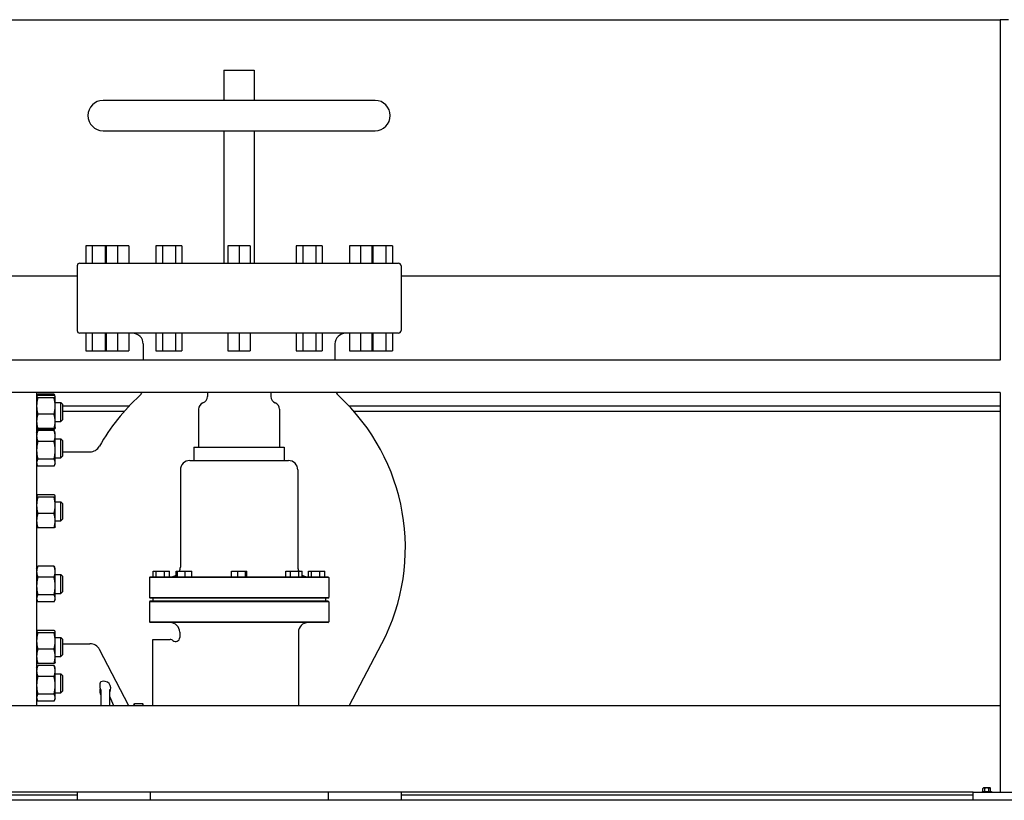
# Model space of a CAD drawing. Header units: inches. Extents: x 24 to 1128, y -69 to 748.
# Tile 581 of 656: x 964 to 1009, y 339 to 375. Entities that reach past the tile are written whole.
import ezdxf

# ---------------------------------------------------------------- set-up
doc = ezdxf.new("R2010")
doc.units = ezdxf.units.IN
doc.header["$LTSCALE"] = 32
doc.header["$MEASUREMENT"] = 0
doc.layers.add('Visible (ANSI)', color=7, linetype='Continuous', lineweight=30)

msp = doc.modelspace()

# ---------------------------------------------------------------- linework, layer by layer
at = {"layer": 'Visible (ANSI)'}
for p, q in [((940.28453, 375.35867), (1009.28453, 375.35867)), ((1009.28453, 375.35867), (1009.28453, 359.60867)), ((1009.65953, 375.35867), (1009.28453, 375.35867)), ((973.33453, 373.02117), (974.73453, 373.02117)), ((973.33453, 373.02117), (973.33453, 371.62117)), ((974.73453, 373.02117), (974.73453, 371.62117)), ((980.33453, 371.62117), (967.73453, 371.62117)), ((967.73453, 370.22117), (980.33453, 370.22117)), ((973.33453, 370.22117), (973.33453, 364.09117)), ((974.73453, 370.22117), (974.73453, 364.09117)), ((966.93453, 364.90117), (966.93453, 364.09117)), ((967.23453, 364.90117), (966.93453, 364.90117)), ((967.23453, 364.90117), (967.23453, 364.09117)), ((967.83453, 364.90117), (967.23453, 364.90117)), ((967.83453, 364.90117), (967.83453, 364.09117)), ((967.88575, 364.90117), (967.83453, 364.90117)), ((967.88575, 364.90117), (967.88575, 364.09117)), ((968.40537, 364.90117), (967.88575, 364.90117)), ((968.40537, 364.90117), (968.40537, 364.09117)), ((968.92498, 364.90117), (968.40537, 364.90117)), ((968.92498, 364.90117), (968.92498, 364.09117)), ((970.18453, 364.90117), (970.18453, 364.09117)), ((970.48453, 364.90117), (970.18453, 364.90117)), ((970.48453, 364.90117), (970.48453, 364.09117)), ((971.08453, 364.90117), (970.48453, 364.90117)), ((971.08453, 364.90117), (971.08453, 364.09117)), ((971.38453, 364.90117), (971.08453, 364.90117)), ((971.38453, 364.90117), (971.38453, 364.09117)), ((973.51492, 364.90117), (973.51492, 364.09117)), ((974.03453, 364.90117), (973.51492, 364.90117)), ((974.03453, 364.90117), (974.03453, 364.09117)), ((974.55415, 364.90117), (974.03453, 364.90117)), ((974.55415, 364.90117), (974.55415, 364.09117)), ((976.68453, 364.90117), (976.68453, 364.09117)), ((976.98453, 364.90117), (976.68453, 364.90117)), ((976.98453, 364.90117), (976.98453, 364.09117)), ((977.58453, 364.90117), (976.98453, 364.90117)), ((977.58453, 364.90117), (977.58453, 364.09117)), ((977.88453, 364.90117), (977.58453, 364.90117)), ((977.88453, 364.90117), (977.88453, 364.09117)), ((979.14408, 364.90117), (979.14408, 364.09117)), ((979.6637, 364.90117), (979.14408, 364.90117)), ((979.6637, 364.90117), (979.6637, 364.09117)), ((980.18331, 364.90117), (979.6637, 364.90117)), ((980.18331, 364.90117), (980.18331, 364.09117)), ((980.23453, 364.90117), (980.18331, 364.90117)), ((980.23453, 364.90117), (980.23453, 364.09117)), ((980.83453, 364.90117), (980.23453, 364.90117)), ((980.83453, 364.90117), (980.83453, 364.09117)), ((981.13453, 364.90117), (980.83453, 364.90117)), ((981.13453, 364.90117), (981.13453, 364.09117)), ((966.53453, 363.96617), (966.53453, 360.97617)), ((966.65953, 364.09117), (981.40953, 364.09117)), ((981.53453, 363.96617), (981.53453, 360.97617)), ((966.53453, 363.48367), (945.46153, 363.48367)), ((1009.28453, 363.48367), (981.53453, 363.48367)), ((981.40953, 360.85117), (966.65953, 360.85117)), ((966.93453, 360.85117), (966.93453, 360.04117)), ((967.23453, 360.85117), (967.23453, 360.04117)), ((967.83453, 360.85117), (967.83453, 360.04117)), ((967.88575, 360.85117), (967.88575, 360.04117)), ((968.40537, 360.85117), (968.40537, 360.04117)), ((968.92498, 360.85117), (968.92498, 360.04117)), ((970.18453, 360.85117), (970.18453, 360.04117)), ((970.48453, 360.85117), (970.48453, 360.04117)), ((971.08453, 360.85117), (971.08453, 360.04117)), ((971.38453, 360.85117), (971.38453, 360.04117)), ((973.51492, 360.85117), (973.51492, 360.04117)), ((974.03453, 360.85117), (974.03453, 360.04117)), ((974.55415, 360.85117), (974.55415, 360.04117)), ((976.68453, 360.85117), (976.68453, 360.04117)), ((976.98453, 360.85117), (976.98453, 360.04117)), ((977.58453, 360.85117), (977.58453, 360.04117)), ((977.88453, 360.85117), (977.88453, 360.04117)), ((979.14408, 360.85117), (979.14408, 360.04117)), ((979.6637, 360.85117), (979.6637, 360.04117)), ((980.18331, 360.85117), (980.18331, 360.04117)), ((980.23453, 360.85117), (980.23453, 360.04117)), ((980.83453, 360.85117), (980.83453, 360.04117)), ((981.13453, 360.85117), (981.13453, 360.04117)), ((969.59453, 360.35117), (969.59453, 359.60867)), ((978.47453, 360.35117), (978.47453, 359.60867)), ((966.93453, 360.04117), (967.23453, 360.04117)), ((967.23453, 360.04117), (967.83453, 360.04117)), ((967.83453, 360.04117), (967.88575, 360.04117)), ((967.88575, 360.04117), (968.40537, 360.04117)), ((968.40537, 360.04117), (968.92498, 360.04117)), ((970.18453, 360.04117), (970.48453, 360.04117)), ((970.48453, 360.04117), (971.08453, 360.04117)), ((971.08453, 360.04117), (971.38453, 360.04117)), ((973.51492, 360.04117), (974.03453, 360.04117)), ((974.03453, 360.04117), (974.55415, 360.04117)), ((976.68453, 360.04117), (976.98453, 360.04117)), ((976.98453, 360.04117), (977.58453, 360.04117)), ((977.58453, 360.04117), (977.88453, 360.04117)), ((979.14408, 360.04117), (979.6637, 360.04117)), ((979.6637, 360.04117), (980.18331, 360.04117)), ((980.18331, 360.04117), (980.23453, 360.04117)), ((980.23453, 360.04117), (980.83453, 360.04117)), ((980.83453, 360.04117), (981.13453, 360.04117)), ((1009.28453, 359.60867), (940.28453, 359.60867)), ((1009.28453, 358.10867), (940.28453, 358.10867)), ((964.65453, 358.10867), (964.65453, 343.60867)), ((964.66202, 357.92402), (964.6886, 357.98103)), ((965.46667, 358.0238), (964.7114, 358.0238)), ((965.46667, 357.96368), (964.7114, 357.96368)), ((965.51605, 357.92402), (965.48946, 357.98103)), ((972.56578, 358.10867), (972.56578, 357.91789)), ((975.50328, 358.10867), (975.50328, 357.91789)), ((1009.28453, 358.10867), (1009.28453, 339.60867)), ((964.65453, 357.63719), (964.65953, 357.63719)), ((964.65953, 357.91869), (964.66202, 357.92402)), ((964.65953, 357.91869), (964.65953, 357.91339)), ((964.65953, 357.91339), (964.65953, 357.48111)), ((965.46667, 357.86311), (964.7114, 357.86311)), ((965.51853, 357.91869), (965.51605, 357.92402)), ((965.51853, 357.91339), (965.51853, 357.91869)), ((965.51853, 357.48111), (965.51853, 357.91339)), ((965.51853, 357.63719), (965.77662, 357.63719)), ((965.77662, 356.76219), (965.77662, 357.63719)), ((965.84953, 357.56427), (965.77662, 357.63719)), ((965.84953, 357.56427), (965.84953, 356.8351)), ((964.65953, 357.48111), (964.65953, 356.76741)), ((965.46667, 357.09912), (964.7114, 357.09912)), ((965.51853, 356.76741), (965.51853, 357.48111)), ((965.84953, 357.48367), (968.94733, 357.48367)), ((968.71903, 357.23367), (965.84953, 357.23367)), ((972.15953, 357.33242), (972.15953, 355.58242)), ((975.90953, 357.33242), (975.90953, 355.58242)), ((979.12173, 357.48367), (1009.28453, 357.48367)), ((1009.28453, 357.23367), (979.35004, 357.23367)), ((964.65453, 356.76219), (964.65953, 356.76219)), ((964.65953, 356.76741), (964.65953, 356.48069)), ((965.51853, 356.48069), (965.51853, 356.76741)), ((965.51853, 356.76219), (965.77662, 356.76219)), ((965.84953, 356.8351), (965.77662, 356.76219)), ((964.65953, 356.48069), (964.66202, 356.47535)), ((964.65953, 356.23636), (964.6886, 356.2987)), ((964.65953, 356.23636), (964.65953, 356.0919)), ((964.66202, 356.47535), (964.6886, 356.41835)), ((965.46667, 356.4357), (964.7114, 356.4357)), ((965.46667, 356.37557), (964.7114, 356.37557)), ((965.46667, 356.34148), (964.7114, 356.34148)), ((965.51605, 356.47535), (965.48946, 356.41835)), ((965.51853, 356.23636), (965.48946, 356.2987)), ((965.51853, 356.48069), (965.51605, 356.47535)), ((965.51853, 356.0919), (965.51853, 356.23636)), ((964.65453, 355.95486), (964.65953, 355.95486)), ((964.65953, 356.0919), (964.65953, 355.43027)), ((965.46667, 355.84233), (964.7114, 355.84233)), ((965.51853, 355.43027), (965.51853, 356.0919)), ((965.51853, 355.95486), (965.77662, 355.95486)), ((965.77662, 355.07986), (965.77662, 355.95486)), ((965.84953, 355.88195), (965.77662, 355.95486)), ((965.84953, 355.88195), (965.84953, 355.15278)), ((964.65953, 355.43027), (964.65953, 354.85573)), ((965.51853, 354.85573), (965.51853, 355.43027)), ((965.84953, 355.36117), (967.13278, 355.36117)), ((971.94078, 355.58242), (976.12828, 355.58242)), ((971.94078, 355.58242), (971.94078, 354.95742)), ((976.12828, 355.58242), (976.12828, 354.95742)), ((964.65453, 355.07986), (964.65953, 355.07986)), ((964.65953, 354.85573), (964.65953, 354.79836)), ((964.65953, 354.79836), (964.6886, 354.73602)), ((965.46667, 355.01821), (964.7114, 355.01821)), ((965.51853, 354.79836), (965.48946, 354.73602)), ((965.51853, 355.07986), (965.77662, 355.07986)), ((965.51853, 354.79836), (965.51853, 354.85573)), ((965.84953, 355.15278), (965.77662, 355.07986)), ((971.75328, 354.95742), (976.31578, 354.95742)), ((965.46667, 354.69325), (964.7114, 354.69325)), ((971.31578, 354.51992), (971.31578, 350.01992)), ((976.75328, 354.51992), (976.75328, 350.01992)), ((964.65453, 353.04099), (964.65953, 353.04099)), ((964.65953, 353.32249), (964.66202, 353.32783)), ((964.65953, 353.32249), (964.65953, 353.3172)), ((964.65953, 353.3172), (964.65953, 352.88492)), ((965.46667, 353.36748), (964.7114, 353.36748)), ((965.46667, 353.26692), (964.7114, 353.26692)), ((965.51853, 353.32249), (965.51605, 353.32783)), ((965.51853, 353.3172), (965.51853, 353.32249)), ((965.51853, 352.88492), (965.51853, 353.3172)), ((965.51853, 353.04099), (965.77662, 353.04099)), ((965.77662, 352.16599), (965.77662, 353.04099)), ((965.84953, 352.96808), (965.77662, 353.04099)), ((965.84953, 352.96808), (965.84953, 352.23891)), ((964.65953, 352.88492), (964.65953, 352.17122)), ((965.46667, 352.50293), (964.7114, 352.50293)), ((965.51853, 352.17122), (965.51853, 352.88492)), ((964.65453, 352.16599), (964.65953, 352.16599)), ((964.65953, 352.17122), (964.65953, 351.88449)), ((965.51853, 351.88449), (965.51853, 352.17122)), ((965.51853, 352.16599), (965.77662, 352.16599)), ((965.84953, 352.23891), (965.77662, 352.16599)), ((964.65953, 351.88449), (964.66202, 351.87916)), ((965.46667, 351.8395), (964.7114, 351.8395)), ((965.51853, 351.88449), (965.51605, 351.87916)), ((964.65953, 349.95785), (964.6886, 350.02019)), ((964.65953, 349.95785), (964.65953, 349.81339)), ((964.65953, 349.81339), (964.65953, 349.15175)), ((965.46667, 350.06296), (964.7114, 350.06296)), ((965.51853, 349.95785), (965.48946, 350.02019)), ((965.51853, 349.81339), (965.51853, 349.95785)), ((965.51853, 349.15175), (965.51853, 349.81339)), ((970.06317, 349.58242), (970.06317, 349.83242)), ((970.06317, 349.83242), (970.20213, 349.83242)), ((970.20213, 349.83242), (970.57975, 349.83242)), ((970.20213, 349.58242), (970.20213, 349.83242)), ((970.57975, 349.83242), (970.8184, 349.83242)), ((970.57975, 349.58242), (970.57975, 349.83242)), ((970.8184, 349.58242), (970.8184, 349.83242)), ((971.11372, 349.83242), (971.14352, 349.83242)), ((971.11372, 349.65117), (971.11372, 349.83242)), ((971.14352, 349.83242), (971.18566, 349.83242)), ((971.14352, 349.58242), (971.14352, 349.83242)), ((971.18566, 349.58242), (971.18566, 349.83242)), ((971.18566, 349.83242), (971.53551, 349.83242)), ((971.53551, 349.83242), (971.84322, 349.83242)), ((971.53551, 349.58242), (971.53551, 349.83242)), ((971.84322, 349.58242), (971.84322, 349.83242)), ((973.67873, 349.83242), (973.97698, 349.83242)), ((973.67873, 349.58242), (973.67873, 349.83242)), ((973.97698, 349.58242), (973.97698, 349.83242)), ((973.97698, 349.83242), (974.33278, 349.83242)), ((974.33278, 349.83242), (974.39033, 349.83242)), ((974.33278, 349.58242), (974.33278, 349.83242)), ((974.39033, 349.58242), (974.39033, 349.83242)), ((976.19605, 349.83242), (976.42237, 349.83242)), ((976.19605, 349.58242), (976.19605, 349.83242)), ((976.42237, 349.83242), (976.80202, 349.83242)), ((976.42237, 349.58242), (976.42237, 349.83242)), ((976.80202, 349.58242), (976.80202, 349.83242)), ((976.80202, 349.83242), (976.95534, 349.83242)), ((976.95534, 349.58242), (976.95534, 349.83242)), ((977.25067, 349.83242), (977.38963, 349.83242)), ((977.25067, 349.58242), (977.25067, 349.83242)), ((977.38963, 349.83242), (977.76725, 349.83242)), ((977.38963, 349.58242), (977.38963, 349.83242)), ((977.76725, 349.83242), (978.0059, 349.83242)), ((977.76725, 349.58242), (977.76725, 349.83242)), ((978.0059, 349.58242), (978.0059, 349.83242)), ((964.65453, 349.67635), (964.65953, 349.67635)), ((965.46667, 349.56381), (964.7114, 349.56381)), ((965.51853, 349.67635), (965.77662, 349.67635)), ((965.77662, 348.80135), (965.77662, 349.67635)), ((965.84953, 349.60343), (965.77662, 349.67635)), ((965.84953, 349.60343), (965.84953, 348.87426)), ((969.91995, 349.58242), (969.87828, 349.54075)), ((978.19078, 349.54075), (969.87828, 349.54075)), ((969.87828, 349.54075), (969.87828, 348.62409)), ((969.91995, 349.58242), (978.14912, 349.58242)), ((978.14912, 349.58242), (978.19078, 349.54075)), ((978.19078, 349.54075), (978.19078, 348.62409)), ((964.65953, 349.15175), (964.65953, 348.57721)), ((965.51853, 348.57721), (965.51853, 349.15175)), ((965.84953, 348.87426), (965.77662, 348.80135)), ((964.65453, 348.80135), (964.65953, 348.80135)), ((964.65953, 348.57721), (964.65953, 348.51985)), ((964.65953, 348.51985), (964.6886, 348.45751)), ((965.46667, 348.73969), (964.7114, 348.73969)), ((965.46667, 348.41473), (964.7114, 348.41473)), ((965.51853, 348.51985), (965.48946, 348.45751)), ((965.51853, 348.80135), (965.77662, 348.80135)), ((965.51853, 348.51985), (965.51853, 348.57721)), ((969.87828, 348.62409), (978.19078, 348.62409)), ((969.91995, 348.58242), (969.87828, 348.62409)), ((969.91995, 348.45742), (969.87828, 348.41575)), ((978.19078, 348.41575), (969.87828, 348.41575)), ((969.87828, 348.41575), (969.87828, 347.49909)), ((978.14912, 348.58242), (969.91995, 348.58242)), ((969.91995, 348.45742), (978.14912, 348.45742)), ((970.03453, 348.58242), (970.03453, 348.45742)), ((978.03453, 348.58242), (978.03453, 348.45742)), ((978.14912, 348.58242), (978.19078, 348.62409)), ((978.14912, 348.45742), (978.19078, 348.41575)), ((978.19078, 348.41575), (978.19078, 347.49909)), ((969.87828, 347.49909), (978.19078, 347.49909)), ((969.91995, 347.45742), (969.87828, 347.49909)), ((978.14912, 347.45742), (969.91995, 347.45742)), ((978.14912, 347.45742), (978.19078, 347.49909)), ((964.65953, 347.04398), (964.66202, 347.04931)), ((964.65953, 347.04398), (964.65953, 347.03868)), ((964.65953, 347.03868), (964.65953, 346.6064)), ((965.46667, 347.08896), (964.7114, 347.08896)), ((965.51853, 347.04398), (965.51605, 347.04931)), ((965.51853, 347.03868), (965.51853, 347.04398)), ((965.51853, 346.6064), (965.51853, 347.03868)), ((971.28453, 347.01992), (971.28453, 346.76818)), ((976.78453, 347.01992), (976.78453, 343.60867)), ((964.65453, 346.76248), (964.65953, 346.76248)), ((964.65953, 346.6064), (964.65953, 345.8927)), ((965.46667, 346.9884), (964.7114, 346.9884)), ((965.51853, 346.76248), (965.77662, 346.76248)), ((965.51853, 345.8927), (965.51853, 346.6064)), ((965.77662, 345.88748), (965.77662, 346.76248)), ((965.84953, 346.68956), (965.77662, 346.76248)), ((965.84953, 346.68956), (965.84953, 345.96039)), ((970.03453, 343.60867), (970.03453, 346.67617)), ((970.03453, 346.67617), (970.84703, 346.67617)), ((965.46667, 346.22441), (964.7114, 346.22441)), ((965.84953, 346.48117), (967.12726, 346.48117)), ((968.93539, 343.60867), (967.57011, 346.2133)), ((979.13368, 343.60867), (980.64321, 346.4885)), ((964.65453, 345.88748), (964.65953, 345.88748)), ((964.65953, 345.8927), (964.65953, 345.60598)), ((965.51853, 345.60598), (965.51853, 345.8927)), ((965.51853, 345.88748), (965.77662, 345.88748)), ((965.84953, 345.96039), (965.77662, 345.88748)), ((964.65953, 345.60598), (964.66202, 345.60064)), ((964.65953, 345.36165), (964.6886, 345.42399)), ((964.65953, 345.36165), (964.65953, 345.21719)), ((964.65953, 345.21719), (964.65953, 344.55556)), ((965.46667, 345.56099), (964.7114, 345.56099)), ((965.46667, 345.46677), (964.7114, 345.46677)), ((965.51853, 345.36165), (965.48946, 345.42399)), ((965.51853, 345.60598), (965.51605, 345.60064)), ((965.51853, 345.21719), (965.51853, 345.36165)), ((965.51853, 344.55556), (965.51853, 345.21719)), ((964.65453, 345.08015), (964.65953, 345.08015)), ((965.46667, 344.96762), (964.7114, 344.96762)), ((965.51853, 345.08015), (965.77662, 345.08015)), ((965.77662, 344.20515), (965.77662, 345.08015)), ((965.84953, 345.00723), (965.77662, 345.08015)), ((965.84953, 345.00723), (965.84953, 344.27807)), ((964.65953, 344.55556), (964.65953, 343.98102)), ((965.51853, 343.98102), (965.51853, 344.55556)), ((965.84953, 344.27807), (965.77662, 344.20515)), ((967.59553, 344.421), (967.59553, 344.65598)), ((967.59553, 344.421), (967.59553, 344.37567)), ((967.59553, 344.21427), (967.59553, 344.37567)), ((967.64803, 343.60867), (967.64803, 344.35726)), ((968.03303, 344.36836), (968.03303, 343.60867)), ((964.65453, 344.20515), (964.65953, 344.20515)), ((964.65953, 343.98102), (964.65953, 343.92365)), ((964.65953, 343.92365), (964.6886, 343.86131)), ((965.46667, 344.1435), (964.7114, 344.1435)), ((965.46667, 343.81854), (964.7114, 343.81854)), ((965.51853, 343.92365), (965.48946, 343.86131)), ((965.51853, 344.20515), (965.77662, 344.20515)), ((965.51853, 343.92365), (965.51853, 343.98102)), ((967.59553, 344.21427), (967.59553, 344.18147)), ((968.23673, 343.60867), (968.04891, 344.03052)), ((1009.28453, 343.60867), (940.28453, 343.60867)), ((969.15903, 343.65867), (969.17582, 343.68774)), ((969.15903, 343.65867), (969.15903, 343.60867)), ((969.19253, 343.71233), (969.56354, 343.71233)), ((969.59703, 343.65867), (969.58025, 343.68774)), ((969.59703, 343.60867), (969.59703, 343.65867)), ((1008.4794, 339.64767), (1008.4794, 339.78345)), ((1008.52443, 339.80267), (1008.50353, 339.80267)), ((1008.65953, 339.80267), (1008.52443, 339.80267)), ((1008.56947, 339.64767), (1008.56947, 339.78345)), ((1008.79463, 339.80267), (1008.65953, 339.80267)), ((1008.7496, 339.64767), (1008.7496, 339.78345)), ((1008.81553, 339.80267), (1008.79463, 339.80267)), ((1008.83967, 339.64767), (1008.83967, 339.78345)), ((1008.03453, 339.60867), (941.53453, 339.60867)), ((941.53453, 339.48367), (966.53453, 339.48367)), ((966.53453, 339.60867), (966.53453, 339.23367)), ((969.90953, 339.60867), (969.90953, 339.23367)), ((978.15953, 339.60867), (978.15953, 339.23367)), ((981.53453, 339.60867), (981.53453, 339.23367)), ((981.53453, 339.48367), (1008.03453, 339.48367)), ((1008.03453, 339.60867), (1012.03453, 339.60867)), ((1008.03453, 339.23367), (1008.03453, 339.60867)), ((1008.44353, 339.64767), (1008.87553, 339.64767)), ((1008.44353, 339.64767), (1008.44353, 339.60867)), ((1008.87553, 339.64767), (1008.87553, 339.60867)), ((1040.59703, 339.23367), (936.15953, 339.23367))]:
    msp.add_line(p, q, dxfattribs=at)
for centre, radius, start, end in [((967.73453, 370.92117), 0.7, 90, 270), ((980.33453, 370.92117), 0.7, 270, 90), ((966.65953, 363.96617), 0.125, 90, 180), ((981.40953, 363.96617), 0.125, 0, 90), ((966.65953, 360.97617), 0.125, 180, 270), ((969.09453, 360.35117), 0.5, 0, 90), ((978.97453, 360.35117), 0.5, 90, 180), ((981.40953, 360.97617), 0.125, 270, 0), ((975.88236, 350.92117), 9.54783, 132.497008, 150.551), ((969.09453, 358.32956), 0.5, 312.497008, 333.782643), ((978.97453, 358.32956), 0.5, 206.217357, 227.502992), ((972.18671, 350.92117), 9.54783, 332.337698, 47.502992), ((972.47203, 357.33242), 0.3125, 110.487315, 180), ((972.25328, 357.91789), 0.3125, 290.487315, 0), ((975.81578, 357.91789), 0.3125, 180, 249.512685), ((975.59703, 357.33242), 0.3125, 0, 69.512685), ((967.13278, 355.86117), 0.5, 270, 330.551), ((971.75328, 354.51992), 0.4375, 90, 180), ((976.31578, 354.51992), 0.4375, 0, 90), ((970.87828, 350.01992), 0.4375, 334.623066, 0), ((977.19078, 350.01992), 0.4375, 180, 205.376934), ((970.87828, 350.01992), 0.4375, 270, 307.318572), ((977.19078, 350.01992), 0.4375, 237.442211, 270), ((970.84703, 347.01992), 0.4375, 0, 90), ((977.22203, 347.01992), 0.4375, 90, 180), ((970.84703, 346.48867), 0.1875, 48.189685, 90), ((971.09703, 346.76818), 0.1875, 228.189685, 0), ((967.12726, 345.98117), 0.5, 27.662302, 90), ((967.77053, 344.41881), 0.325, 327.004115, 115.376934), ((967.65803, 344.65598), 0.0625, 115.376934, 180), ((967.65803, 344.18146), 0.0625, 180, 241.143953), ((968.09553, 344.20778), 0.0625, 147.004115, 180), ((1008.65953, 339.58205), 0.2702, 125.26439, 131.810315), ((1008.65953, 339.58205), 0.22062, 90, 114.094843), ((1008.65953, 339.58205), 0.22062, 65.905157, 90), ((1008.65953, 339.58205), 0.2702, 48.189685, 54.73561)]:
    msp.add_arc(centre, radius, start, end, dxfattribs=at)
for centre, start_param, end_param in [((1008.52443, 339.58205), 0, 0.42053434), ((1008.52443, 339.58205), 5.86265097, 6.28318531), ((1008.79463, 339.58205), 0, 0.42053434), ((1008.79463, 339.58205), 5.86265097, 6.28318531)]:
    msp.add_ellipse(centre, major_axis=(0, 0.22062), ratio=0.5, start_param=start_param, end_param=end_param, dxfattribs=at)
for points, weights in [([(964.7114, 357.96368), (964.65953, 357.93673), (964.65953, 357.91339)], [1, 1.0379548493, 1]), ([(964.7114, 358.0238), (964.6963, 357.98487), (964.68576, 357.94851)], [1, 1.01076049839, 1.01541962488]), ([(964.6886, 357.98103), (964.69827, 358.00177), (964.7114, 358.0238)], [1.01408417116, 1.00934096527, 1]), ([(965.49231, 357.94851), (965.48177, 357.98487), (965.46667, 358.0238)], [1.01541962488, 1.01076049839, 1]), ([(965.46667, 358.0238), (965.47979, 358.00177), (965.48946, 357.98103)], [1, 1.00934096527, 1.01408417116]), ([(965.51853, 357.91339), (965.51853, 357.93673), (965.46667, 357.96368)], [1, 1.0379548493, 1]), ([(964.65953, 357.91339), (964.65953, 357.89006), (964.7114, 357.86311)], [1, 1.0379548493, 1]), ([(964.7114, 357.86311), (964.65953, 357.6584), (964.65953, 357.48111)], [1, 1.0379548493, 1]), ([(965.46667, 357.86311), (965.51853, 357.89006), (965.51853, 357.91339)], [1, 1.0379548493, 1]), ([(965.51853, 357.48111), (965.51853, 357.6584), (965.46667, 357.86311)], [1, 1.0379548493, 1]), ([(964.65953, 357.48111), (964.65953, 357.30383), (964.7114, 357.09912)], [1, 1.0379548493, 1]), ([(964.7114, 357.09912), (964.65953, 356.92136), (964.65953, 356.76741)], [1, 1.0379548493, 1]), ([(965.46667, 357.09912), (965.51853, 357.30383), (965.51853, 357.48111)], [1, 1.0379548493, 1]), ([(965.51853, 356.76741), (965.51853, 356.92136), (965.46667, 357.09912)], [1, 1.0379548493, 1]), ([(964.65953, 356.76741), (964.65953, 356.61346), (964.7114, 356.4357)], [1, 1.0379548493, 1]), ([(965.46667, 356.4357), (965.51853, 356.61346), (965.51853, 356.76741)], [1, 1.0379548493, 1]), ([(964.7114, 356.34148), (964.65953, 356.20773), (964.65953, 356.0919)], [1, 1.0379548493, 1]), ([(964.7114, 356.4357), (964.67064, 356.45688), (964.66202, 356.47535)], [1, 1.02958951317, 1.01304319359]), ([(964.67136, 356.46265), (964.68405, 356.42148), (964.7114, 356.37557)], [1.01895290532, 1.01965956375, 1]), ([(964.6886, 356.2987), (964.69827, 356.31944), (964.7114, 356.34148)], [1.01408417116, 1.00934096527, 1]), ([(965.51605, 356.47535), (965.50743, 356.45688), (965.46667, 356.4357)], [1.01304319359, 1.02958951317, 1]), ([(965.46667, 356.37557), (965.49401, 356.42148), (965.50671, 356.46265)], [1, 1.01965956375, 1.01895290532]), ([(965.51853, 356.0919), (965.51853, 356.20773), (965.46667, 356.34148)], [1, 1.0379548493, 1]), ([(965.46667, 356.34148), (965.47979, 356.31944), (965.48946, 356.2987)], [1, 1.00934096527, 1.01408417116]), ([(964.65953, 356.0919), (964.65953, 355.97608), (964.7114, 355.84233)], [1, 1.0379548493, 1]), ([(964.7114, 355.84233), (964.65953, 355.62151), (964.65953, 355.43027)], [1, 1.0379548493, 1]), ([(965.46667, 355.84233), (965.51853, 355.97608), (965.51853, 356.0919)], [1, 1.0379548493, 1]), ([(965.51853, 355.43027), (965.51853, 355.62151), (965.46667, 355.84233)], [1, 1.0379548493, 1]), ([(964.65953, 355.43027), (964.65953, 355.23903), (964.7114, 355.01821)], [1, 1.0379548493, 1]), ([(965.46667, 355.01821), (965.51853, 355.23903), (965.51853, 355.43027)], [1, 1.0379548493, 1]), ([(964.7114, 355.01821), (964.65953, 354.93114), (964.65953, 354.85573)], [1, 1.0379548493, 1]), ([(964.65953, 354.85573), (964.65953, 354.78032), (964.7114, 354.69325)], [1, 1.0379548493, 1]), ([(965.51853, 354.85573), (965.51853, 354.93114), (965.46667, 355.01821)], [1, 1.0379548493, 1]), ([(965.46667, 354.69325), (965.51853, 354.78032), (965.51853, 354.85573)], [1, 1.0379548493, 1]), ([(964.7114, 353.36748), (964.65953, 353.34054), (964.65953, 353.3172)], [1, 1.0379548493, 1]), ([(964.65953, 353.3172), (964.65953, 353.29386), (964.7114, 353.26692)], [1, 1.0379548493, 1]), ([(964.7114, 353.26692), (964.65953, 353.06221), (964.65953, 352.88492)], [1, 1.0379548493, 1]), ([(965.51853, 353.3172), (965.51853, 353.34054), (965.46667, 353.36748)], [1, 1.0379548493, 1]), ([(965.46667, 353.26692), (965.51853, 353.29386), (965.51853, 353.3172)], [1, 1.0379548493, 1]), ([(965.51853, 352.88492), (965.51853, 353.06221), (965.46667, 353.26692)], [1, 1.0379548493, 1]), ([(964.65953, 352.88492), (964.65953, 352.70764), (964.7114, 352.50293)], [1, 1.0379548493, 1]), ([(964.7114, 352.50293), (964.65953, 352.32516), (964.65953, 352.17122)], [1, 1.0379548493, 1]), ([(965.46667, 352.50293), (965.51853, 352.70764), (965.51853, 352.88492)], [1, 1.0379548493, 1]), ([(965.51853, 352.17122), (965.51853, 352.32516), (965.46667, 352.50293)], [1, 1.0379548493, 1]), ([(964.65953, 352.17122), (964.65953, 352.01727), (964.7114, 351.8395)], [1, 1.0379548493, 1]), ([(965.46667, 351.8395), (965.51853, 352.01727), (965.51853, 352.17122)], [1, 1.0379548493, 1]), ([(964.7114, 351.8395), (964.67064, 351.86068), (964.66202, 351.87916)], [1, 1.02958951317, 1.01304319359]), ([(965.51605, 351.87916), (965.50743, 351.86068), (965.46667, 351.8395)], [1.01304319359, 1.02958951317, 1]), ([(964.7114, 350.06296), (964.65953, 349.92921), (964.65953, 349.81339)], [1, 1.0379548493, 1]), ([(964.65953, 349.81339), (964.65953, 349.69756), (964.7114, 349.56381)], [1, 1.0379548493, 1]), ([(964.6886, 350.02019), (964.69827, 350.04092), (964.7114, 350.06296)], [1.01408417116, 1.00934096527, 1]), ([(965.51853, 349.81339), (965.51853, 349.92921), (965.46667, 350.06296)], [1, 1.0379548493, 1]), ([(965.46667, 350.06296), (965.47979, 350.04092), (965.48946, 350.02019)], [1, 1.00934096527, 1.01408417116]), ([(965.46667, 349.56381), (965.51853, 349.69756), (965.51853, 349.81339)], [1, 1.0379548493, 1]), ([(964.7114, 349.56381), (964.65953, 349.34299), (964.65953, 349.15175)], [1, 1.0379548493, 1]), ([(965.51853, 349.15175), (965.51853, 349.34299), (965.46667, 349.56381)], [1, 1.0379548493, 1]), ([(964.65953, 349.15175), (964.65953, 348.96052), (964.7114, 348.73969)], [1, 1.0379548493, 1]), ([(965.46667, 348.73969), (965.51853, 348.96052), (965.51853, 349.15175)], [1, 1.0379548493, 1]), ([(964.7114, 348.73969), (964.65953, 348.65262), (964.65953, 348.57721)], [1, 1.0379548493, 1]), ([(964.65953, 348.57721), (964.65953, 348.5018), (964.7114, 348.41473)], [1, 1.0379548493, 1]), ([(965.51853, 348.57721), (965.51853, 348.65262), (965.46667, 348.73969)], [1, 1.0379548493, 1]), ([(965.46667, 348.41473), (965.51853, 348.5018), (965.51853, 348.57721)], [1, 1.0379548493, 1]), ([(964.7114, 347.08896), (964.65953, 347.06202), (964.65953, 347.03868)], [1, 1.0379548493, 1]), ([(964.65953, 347.03868), (964.65953, 347.01534), (964.7114, 346.9884)], [1, 1.0379548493, 1]), ([(965.51853, 347.03868), (965.51853, 347.06202), (965.46667, 347.08896)], [1, 1.0379548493, 1]), ([(965.46667, 346.9884), (965.51853, 347.01534), (965.51853, 347.03868)], [1, 1.0379548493, 1]), ([(964.7114, 346.9884), (964.65953, 346.78369), (964.65953, 346.6064)], [1, 1.0379548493, 1]), ([(964.65953, 346.6064), (964.65953, 346.42912), (964.7114, 346.22441)], [1, 1.0379548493, 1]), ([(965.51853, 346.6064), (965.51853, 346.78369), (965.46667, 346.9884)], [1, 1.0379548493, 1]), ([(965.46667, 346.22441), (965.51853, 346.42912), (965.51853, 346.6064)], [1, 1.0379548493, 1]), ([(964.7114, 346.22441), (964.65953, 346.04664), (964.65953, 345.8927)], [1, 1.0379548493, 1]), ([(965.51853, 345.8927), (965.51853, 346.04664), (965.46667, 346.22441)], [1, 1.0379548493, 1]), ([(964.65953, 345.8927), (964.65953, 345.73875), (964.7114, 345.56099)], [1, 1.0379548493, 1]), ([(965.46667, 345.56099), (965.51853, 345.73875), (965.51853, 345.8927)], [1, 1.0379548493, 1]), ([(964.7114, 345.46677), (964.65953, 345.33302), (964.65953, 345.21719)], [1, 1.0379548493, 1]), ([(964.65953, 345.21719), (964.65953, 345.10136), (964.7114, 344.96762)], [1, 1.0379548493, 1]), ([(964.7114, 345.56099), (964.67064, 345.58216), (964.66202, 345.60064)], [1, 1.02958951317, 1.01304319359]), ([(964.6886, 345.42399), (964.69827, 345.44473), (964.7114, 345.46677)], [1.01408417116, 1.00934096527, 1]), ([(965.51605, 345.60064), (965.50743, 345.58216), (965.46667, 345.56099)], [1.01304319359, 1.02958951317, 1]), ([(965.51853, 345.21719), (965.51853, 345.33302), (965.46667, 345.46677)], [1, 1.0379548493, 1]), ([(965.46667, 345.46677), (965.47979, 345.44473), (965.48946, 345.42399)], [1, 1.00934096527, 1.01408417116]), ([(965.46667, 344.96762), (965.51853, 345.10136), (965.51853, 345.21719)], [1, 1.0379548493, 1]), ([(964.7114, 344.96762), (964.65953, 344.74679), (964.65953, 344.55556)], [1, 1.0379548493, 1]), ([(965.51853, 344.55556), (965.51853, 344.74679), (965.46667, 344.96762)], [1, 1.0379548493, 1]), ([(964.65953, 344.55556), (964.65953, 344.36432), (964.7114, 344.1435)], [1, 1.0379548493, 1]), ([(965.46667, 344.1435), (965.51853, 344.36432), (965.51853, 344.55556)], [1, 1.0379548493, 1]), ([(964.7114, 344.1435), (964.65953, 344.05643), (964.65953, 343.98102)], [1, 1.0379548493, 1]), ([(964.65953, 343.98102), (964.65953, 343.90561), (964.7114, 343.81854)], [1, 1.0379548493, 1]), ([(965.51853, 343.98102), (965.51853, 344.05643), (965.46667, 344.1435)], [1, 1.0379548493, 1]), ([(965.46667, 343.81854), (965.51853, 343.90561), (965.51853, 343.98102)], [1, 1.0379548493, 1]), ([(969.19253, 343.71233), (969.16666, 343.65699), (969.16085, 343.60867)], [1, 1.02906282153, 1.0136176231]), ([(969.17582, 343.68774), (969.18267, 343.69961), (969.19253, 343.71233)], [1.01552166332, 1.01087918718, 1]), ([(969.56354, 343.71233), (969.5734, 343.69961), (969.58025, 343.68774)], [1, 1.01087918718, 1.01552166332]), ([(969.59522, 343.60867), (969.58941, 343.65699), (969.56354, 343.71233)], [1.0136176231, 1.02906282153, 1])]:
    msp.add_rational_spline(points, weights, degree=2, dxfattribs=at)
for points, knots in [([(967.64803, 344.10856), (967.64794, 344.10871), (967.64783, 344.10887), (967.64725, 344.10973), (967.64664, 344.11066), (967.64473, 344.11299), (967.64412, 344.11372), (967.64214, 344.11589), (967.64067, 344.11747), (967.6358, 344.12159), (967.6331, 344.12383), (967.62793, 344.12669), (967.6279, 344.12671), (967.62787, 344.12672)], [0.3018015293, 0.3018015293, 0.3018015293, 0.3018015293, 0.3110269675, 0.3110269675, 0.3460360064, 0.3460360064, 0.3585984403, 0.3585984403, 0.3758973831, 0.3758973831, 0.3887084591, 0.3887084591, 0.3887837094, 0.3887837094, 0.3887837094, 0.3887837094]), ([(968.03303, 344.0863), (968.03303, 344.08267), (968.03303, 344.07874), (968.03324, 344.07432), (968.03331, 344.07316), (968.0335, 344.07118), (968.03357, 344.07061), (968.0337, 344.06964), (968.03374, 344.06933), (968.03384, 344.06867), (968.03389, 344.06832), (968.034, 344.06771), (968.03404, 344.06749), (968.03412, 344.06702), (968.03417, 344.06676), (968.03427, 344.06625), (968.03433, 344.066), (968.03443, 344.06553), (968.03447, 344.0653), (968.03456, 344.0649), (968.03461, 344.06472), (968.0348, 344.0639), (968.03493, 344.06341), (968.03524, 344.06225), (968.03541, 344.0617), (968.03635, 344.05873), (968.03768, 344.05561), (968.04233, 344.04519), (968.04556, 344.03803), (968.04891, 344.03052)], [0, 0, 0, 0, 0.0860149, 0.0860149, 0.114167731, 0.114167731, 0.124696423, 0.124696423, 0.129146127, 0.129146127, 0.133069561, 0.133069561, 0.135026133, 0.135026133, 0.136998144, 0.136998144, 0.138963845, 0.138963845, 0.140914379, 0.140914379, 0.142814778, 0.142814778, 0.14990119, 0.14990119, 0.162100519, 0.162100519, 0.217793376, 0.217793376, 0.295650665, 0.295650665, 0.295650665, 0.295650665])]:
    msp.add_open_spline(points, degree=3, knots=knots, dxfattribs=at)

doc.saveas('drawing.dxf')
